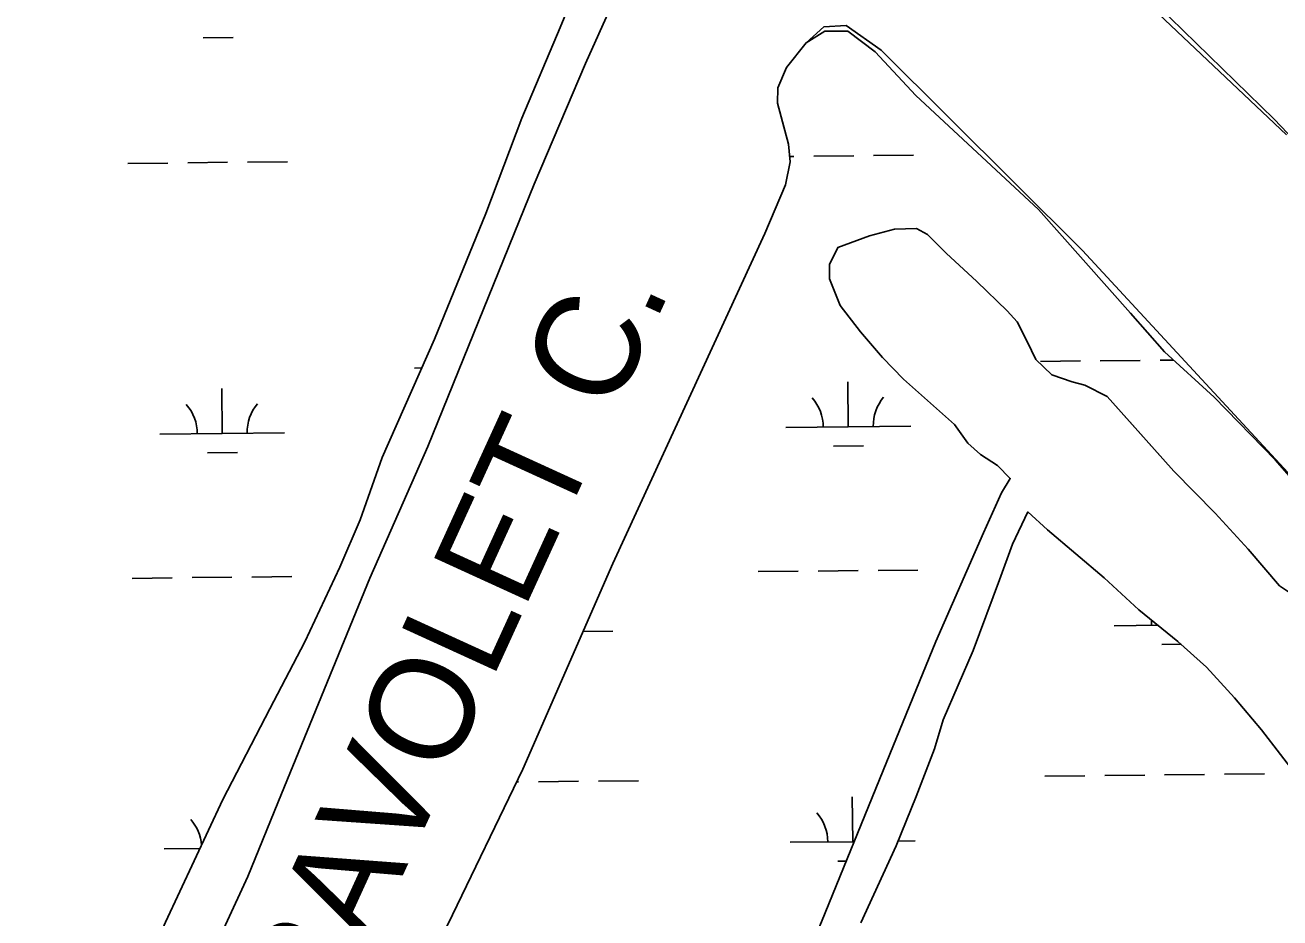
# Model space of a CAD drawing. Extents: x 3734862 to 3772949, y 391520 to 417239.
# Drawn here: x 3764747 to 3765752, y 401060 to 401776 of the extents above; entities that cross this region are included whole.
import ezdxf

# ---------------------------------------------------------------- set-up
doc = ezdxf.new("R2010")
doc.units = 0
for name, color, linetype in [('V-RIVR-EDGE', 7, 'Continuous'), ('V-RIVR-IDEN', 7, 'Continuous'), ('V-TOPO-SHOR', 7, 'Continuous'), ('V-WETL-SWMP', 7, 'Continuous')]:
    doc.layers.add(name, color=color, linetype=linetype)

msp = doc.modelspace()

# ---------------------------------------------------------------- linework, layer by layer
at = {"layer": 'V-RIVR-EDGE'}
msp.add_spline([(3755702.1, 404495.3), (3755757.2, 404470.8), (3755793.3, 404451.2), (3755852.5, 404424.4), (3755881.4, 404415.7), (3755906.2, 404404.4), (3755920.2, 404395.8), (3755948.7, 404379.4), (3755958.2, 404378.9), (3755969, 404378), (3755990.7, 404368.5), (3756022.8, 404350.3), (3756054.8, 404336.6), (3756079.7, 404323), (3756103.6, 404309.4), (3756144.2, 404288), (3756167.7, 404269), (3756188.9, 404253.6), (3756231.4, 404233.1), (3756271.6, 404217.2), (3756299.1, 404203.1), (3756403, 404163.5), (3756460.4, 404140.3), (3756508.7, 404114.9), (3756530.8, 404104), (3756588.2, 404078), (3756639.2, 404052.1), (3756694.3, 404019.5), (3756726.8, 403998.1), (3756735.8, 403989.1), (3756740.3, 403979.6), (3756740.3, 403973.2), (3756740.7, 403967.8), (3756747.5, 403960.5), (3756759.7, 403953.7), (3756786.3, 403941.5), (3756814.3, 403929.2), (3756864.5, 403904.6), (3756889.3, 403896), (3756899.7, 403897.3), (3756908.3, 403901.8), (3756919.2, 403901.3), (3756933.2, 403894.1), (3756945.8, 403892.7), (3756956.2, 403893.1), (3756962.1, 403897.2), (3756970.7, 403896.7), (3756978.4, 403894.4), (3756992.4, 403894.8), (3757002.8, 403897.5), (3757019.1, 403901.5), (3757027.7, 403901.5), (3757034, 403901.1), (3757036.3, 403896.5), (3757036.7, 403891.1), (3757038.5, 403883.4), (3757046.6, 403874.3), (3757060.6, 403866.2), (3757076.4, 403853.9), (3757104.4, 403831.2), (3757122.4, 403816.7), (3757145.5, 403804.5), (3757165.3, 403796.7), (3757181.6, 403787.2), (3757194.2, 403777.7), (3757213.6, 403765.4), (3757229.9, 403756.3), (3757251.6, 403745.9), (3757266.5, 403741.3), (3757283.2, 403734.5), (3757308.9, 403720.9), (3757360.4, 403694.1), (3757393.8, 403670.9), (3757430, 403657.3), (3757461.6, 403645.4), (3757505.4, 403628.1), (3757548.3, 403610.4), (3757591.7, 403587.2), (3757649.5, 403552.3), (3757711.8, 403512.8), (3757753.8, 403493.2), (3757766.9, 403487.8), (3757773.2, 403487.8), (3757785.9, 403494.1), (3757794.5, 403494), (3757803.5, 403489.5), (3757807.1, 403480.9), (3757810.6, 403456), (3757814.2, 403447.9), (3757826.4, 403437), (3757854.4, 403422.9), (3757930.3, 403373.9), (3757975.8, 403342.6), (3758005.2, 403323.5), (3758062.1, 403286.7), (3758092.3, 403263.6), (3758175.8, 403209.6), (3758234.5, 403169.2), (3758283.7, 403133.8), (3758328.8, 403103.4), (3758399.2, 403041.7), (3758421.8, 403023.1), (3758438.1, 403017.7), (3758463.8, 403017.6), (3758491.4, 403026.1), (3758504.5, 403022), (3758513.6, 403014.3), (3758514, 403006.2), (3758499.9, 402997.2), (3758498.1, 402989.9), (3758502.2, 402978.2), (3758510.7, 402969.6), (3758522, 402962.8), (3758545, 402948.7), (3758582.1, 402926.9), (3758650.2, 402878.8), (3758697.6, 402840.7), (3758721.5, 402820.3), (3758740.9, 402809.4), (3758782, 402784.9), (3758831.2, 402755.4), (3758902.1, 402711.8), (3758960.4, 402675.5), (3759018.6, 402634.6), (3759069.6, 402599.7), (3759134.6, 402553.4), (3759185.6, 402508.1), (3759223.5, 402478.1), (3759262.3, 402448.2), (3759321.4, 402402.4), (3759371.5, 402366.1), (3759431.5, 402323.4), (3759463.6, 402300.3), (3759488.9, 402281.7), (3759576.9, 402222.7), (3759627, 402186.8), (3759672.1, 402153.7), (3759778.2, 402087.4), (3759832.8, 402050.7), (3759873, 402019.4), (3759909.5, 401989.4), (3760050.8, 401883.7), (3760100, 401850.2), (3760145.6, 401819.3), (3760185.8, 401788), (3760211.9, 401766.7), (3760254.8, 401734.5), (3760285.5, 401709.1), (3760303.1, 401700.5), (3760325.3, 401691.4), (3760352.8, 401671.4), (3760391.1, 401641), (3760430.4, 401612), (3760461.6, 401590.2), (3760536.9, 401543), (3760583, 401510.8), (3760602.8, 401495.8), (3760629, 401477.2), (3760672.4, 401449.5), (3760711.2, 401426.8), (3760818.6, 401347.8), (3760872.3, 401310.6), (3760925.6, 401271.6), (3760948.6, 401251.7), (3761039.8, 401181.8), (3761107, 401135.5), (3761151.7, 401104.7), (3761172.9, 401093.3), (3761186, 401090.6), (3761199.2, 401092.8), (3761219.5, 401099.1), (3761228.1, 401099.5), (3761233.5, 401095.4), (3761236.7, 401087.7), (3761236.6, 401077.8), (3761228.5, 401063.8), (3761223, 401057.5), (3761223, 401049.3), (3761228.9, 401039.4), (3761242.4, 401026.7), (3761254.1, 401021.7), (3761266.8, 401018.5), (3761292.5, 401001.7), (3761317.3, 400980.4), (3761342.1, 400955.4), (3761463.1, 400853.4), (3761510, 400812.1), (3761550.2, 400777.7), (3761585.3, 400746.8), (3761681.5, 400674.3), (3761756.4, 400618.9), (3761817.8, 400572.2), (3761878.3, 400530.4), (3761996.5, 400436.5), (3762057.4, 400389.8), (3762104.8, 400352.6), (3762156.3, 400313.2), (3762204.5, 400277.3), (3762245.2, 400247.8), (3762291.6, 400210.2), (3762325.9, 400182.1), (3762356.2, 400159.8), (3762404, 400123.6), (3762432.9, 400101.3), (3762455.5, 400091.3), (3762473.5, 400075.9), (3762512.3, 400044.2), (3762551.6, 400012.4), (3762593.6, 399983.8), (3762620.2, 399963.4), (3762661.7, 399937.1), (3762686.6, 399919.8), (3762793.1, 399841.3), (3762834.6, 399812.8), (3762873.4, 399790.1), (3762923.1, 399758.3), (3762957, 399737.4), (3762984, 399721.5), (3763024.2, 399693.4), (3763075.2, 399657.5), (3763115.9, 399633.9), (3763172.8, 399601.2), (3763228.7, 399568.5), (3763285.2, 399533.6), (3763344.3, 399494.1), (3763398.5, 399455.1), (3763444.1, 399421), (3763484.7, 399391.1), (3763603.4, 399303.1), (3763654.8, 399261.8), (3763661.1, 399259.5), (3763667, 399254.5), (3763672, 399245), (3763696.3, 399224.2), (3763722.9, 399200.1), (3763745.5, 399180.2), (3763818.1, 399117.2), (3763841.6, 399099.5), (3763852.4, 399092.2), (3763858.8, 399084.1), (3763875, 399067.3), (3763898, 399046), (3763924.6, 399023.8), (3763949, 399007.9), (3763970.2, 398987.5), (3764004, 398952.6), (3764028.4, 398926.7), (3764056.8, 398899.5), (3764092.9, 398862.4), (3764130.8, 398826.1), (3764147, 398811.6), (3764152.9, 398799.8), (3764162.3, 398783.5), (3764173.6, 398768.6), (3764186.7, 398757.2), (3764206.1, 398746.3), (3764226.9, 398742.2), (3764246.3, 398733.6), (3764269.3, 398717.7), (3764284.2, 398703.2), (3764301.8, 398691.8), (3764323, 398678.2), (3764345.1, 398661), (3764412.4, 398596.6), (3764457, 398559.9), (3764502.6, 398522.7), (3764538.3, 398497.7), (3764566.3, 398486.4), (3764583.9, 398484.5), (3764604.2, 398486.3), (3764616.5, 398486.2), (3764626.4, 398481.7), (3764630.9, 398474.4), (3764636.3, 398461.3), (3764634.9, 398450), (3764631.7, 398441.4), (3764633.1, 398434.7), (3764636.2, 398430.1), (3764643.9, 398425.6), (3764661.1, 398421.5), (3764685.4, 398409.2), (3764715.2, 398382), (3764745.4, 398356.1), (3764793.3, 398328), (3764844.3, 398292.6), (3764885.8, 398258.1), (3764918.8, 398234.5), (3764992.8, 398187.8), (3765058.3, 398144.2), (3765088.1, 398128.3), (3765140.9, 398100.2), (3765168.9, 398079.7), (3765193.7, 398061.6), (3765246.1, 398042), (3765282.2, 398018.4), (3765309.7, 397989.4), (3765340, 397955.4), (3765361.1, 397933.7), (3765382.3, 397911.9), (3765434.7, 397867.9), (3765477.6, 397838.4), (3765508.7, 397823.9), (3765545.3, 397801.2), (3765575.5, 397778), (3765617.5, 397749.9), (3765653.6, 397726.3), (3765681.6, 397710), (3765727.2, 397684.5), (3765762, 397660), (3765771.9, 397659.5), (3765788.2, 397660), (3765793.6, 397658.1), (3765793.6, 397653.6), (3765785.5, 397648.7), (3765785.5, 397645.5), (3765790.9, 397632.8), (3765800.3, 397623.8), (3765814.8, 397612.9), (3765831.9, 397605.6), (3765847.3, 397603.3), (3765858.1, 397598.7), (3765865.8, 397593.3), (3765888.8, 397577), (3765908.7, 397561.5), (3765918.2, 397548.4), (3765919.5, 397542.1), (3765921.3, 397536.2), (3765926.7, 397533.5), (3765933, 397534.4), (3765940.7, 397533.4), (3765944.8, 397530.3), (3765957, 397519.4), (3765987.7, 397499.9), (3766024.7, 397468.1), (3766059.4, 397438.2), (3766085.1, 397413.3), (3766102.7, 397400.1), (3766131.6, 397377.4), (3766172.7, 397350.2), (3766210.6, 397318.9), (3766264.3, 397285.3), (3766306.8, 397260.8), (3766362.7, 397220.8), (3766381.1, 397208.5)], degree=3, dxfattribs=at)
at = {"layer": 'V-TOPO-SHOR'}
for p, q in [((3765568.3, 401867.5), (3765757.9, 401688.3)), ((3765404.7, 401775.8), (3765387, 401774.8)), ((3765432.9, 401756.1), (3765404.7, 401775.8)), ((3765594.3, 401595.6), (3765432.9, 401756.1)), ((3765819.3, 401351.9), (3765594.3, 401595.6))]:
    msp.add_line(p, q, dxfattribs=at)
for points in [[(3765217.2, 401793), (3765195.7, 401745.4), (3765154.8, 401648.7), (3765069.5, 401438.3), (3765023, 401332.7), (3764952.2, 401159.8), (3764925.2, 401093.7), (3764869.8, 400973.9), (3764841.3, 400903.8), (3764836.4, 400886.1), (3764835.6, 400865.6), (3764828.6, 400842.4), (3764805.1, 400792), (3764792.6, 400760), (3764793.2, 400751.8), (3764799.2, 400735.4), (3764817.5, 400712.1), (3764829, 400696.3), (3764834.4, 400688.8), (3764853.4, 400668.8), (3764867.7, 400657.1), (3764877.9, 400654.3), (3764892.2, 400652.9)], [(3764995.2, 400841.3), (3764997.3, 400852.9), (3765016, 400884.2), (3765038.1, 400919.6), (3765053.2, 400943.4), (3765061.5, 400961.1), (3765066.5, 400982.2), (3765070.1, 401010.2), (3765075, 401036.8), (3765085.4, 401055.1), (3765145.6, 401179.7), (3765217.7, 401344.4), (3765339.6, 401609.2), (3765356.2, 401648), (3765359.8, 401666.5), (3765358.5, 401680.8), (3765353.8, 401698.6), (3765349.8, 401713.6), (3765349.9, 401725.9), (3765356.9, 401742.3), (3765372.7, 401762), (3765387, 401774.8)], [(3765780.1, 401308), (3765752.2, 401326.6), (3765727.1, 401356.1), (3765700.7, 401385), (3765667.4, 401418.6), (3765634.2, 401455.7), (3765613.9, 401478.4), (3765596.2, 401487.4), (3765586, 401490.2), (3765569.6, 401495.7), (3765556.7, 401508.1), (3765550, 401522.5), (3765541.9, 401538.3), (3765533.8, 401547.2), (3765509.4, 401570.6), (3765484.9, 401593.3), (3765470, 401608.4), (3765461.2, 401613.2), (3765443.4, 401612.6), (3765423.6, 401607.3), (3765398.2, 401597.9), (3765391.3, 401584.3), (3765391.3, 401572.7), (3765400, 401551.5), (3765416.2, 401530.2), (3765433.9, 401509.6), (3765450.8, 401492.4), (3765491.5, 401456), (3765502.4, 401440.9), (3765512.5, 401431.9), (3765526.1, 401423), (3765536.3, 401412.7)], [(3765536.3, 401412.7), (3765529.4, 401401.1), (3765514.9, 401369.1), (3765476.7, 401282), (3765434.4, 401178.5), (3765385.1, 401057.2), (3765349.1, 400971.5), (3765335.9, 400943.5), (3765324.8, 400917), (3765313, 400887), (3765299.8, 400853.7), (3765281.8, 400812.1), (3765270, 400784.2), (3765261, 400763.8), (3765250.7, 400750.9), (3765243.1, 400749.6), (3765222, 400753.8), (3765194.7, 400762.9), (3765172.3, 400774.6), (3765139.6, 400790.5)], [(3765416.5, 401056.4), (3765444.9, 401118.3), (3765460.9, 401157.8), (3765475.5, 401195.9), (3765482.5, 401219.1), (3765506.7, 401274.9), (3765527.6, 401331.5), (3765538, 401360.1), (3765550.5, 401385.9)], [(3765550.5, 401385.9), (3765566.1, 401371.5), (3765611.6, 401333), (3765639.4, 401307.5), (3765670.6, 401282), (3765693.7, 401261.4), (3765716.1, 401236.7), (3765737.8, 401211.3), (3765768.2, 401171.5)]]:
    msp.add_lwpolyline(points, dxfattribs=at)
at = {"layer": 'V-WETL-SWMP'}
for p, q in [((3765391.1, 401771.3), (3765399.5, 401771.3)), ((3764889.3, 401765.9), (3764913.3, 401766.2)), ((3765359.4, 401670.9), (3765362.8, 401670.9)), ((3765378.8, 401671.1), (3765410.8, 401671.5)), ((3765426.8, 401671.6), (3765458.8, 401672)), ((3764828.9, 401665.3), (3764860.9, 401665.6)), ((3764876.9, 401665.8), (3764908.9, 401666.2)), ((3764924.9, 401666.3), (3764956.9, 401666.7)), ((3765114.2, 401621.9), (3765114.6, 401621.9)), ((3765058.7, 401501.2), (3765064.6, 401501.3)), ((3765560.5, 401506.5), (3765592.5, 401506.9)), ((3765608.5, 401507), (3765640.5, 401507.4)), ((3765656.5, 401507.5), (3765667.2, 401507.6)), ((3765406.5, 401454.2), (3765406.1, 401490.1)), ((3764904.6, 401448.9), (3764904.2, 401484.8)), ((3764854.6, 401448.3), (3764954.6, 401449.4)), ((3765356.5, 401453.6), (3765456.5, 401454.7)), ((3765394.7, 401438.6), (3765418.6, 401438.8)), ((3764892.8, 401433.3), (3764916.8, 401433.5)), ((3765334.3, 401338), (3765366.3, 401338.3)), ((3765382.3, 401338.5), (3765414.3, 401338.8)), ((3765430.3, 401339), (3765462.3, 401339.3)), ((3764832.4, 401332.6), (3764864.4, 401333)), ((3764880.4, 401333.2), (3764912.4, 401333.5)), ((3764928.4, 401333.7), (3764960.4, 401334)), ((3765193.9, 401290), (3765217.7, 401290.3)), ((3765619.7, 401294.6), (3765654.8, 401295)), ((3765657.8, 401279.6), (3765673.2, 401279.8)), ((3765140.6, 401169.4), (3765142.2, 401169.4)), ((3765158.2, 401169.6), (3765190.2, 401169.9)), ((3765206.2, 401170.1), (3765238.2, 401170.4)), ((3765564.1, 401174), (3765596.1, 401174.3)), ((3765612.1, 401174.5), (3765644.1, 401174.8)), ((3765660.1, 401175), (3765692.1, 401175.3)), ((3765708.1, 401175.5), (3765740.1, 401175.8)), ((3765410, 401121.5), (3765409.6, 401157.5)), ((3765360, 401121), (3765411.3, 401121.5)), ((3765446.4, 401122), (3765460, 401122.1)), ((3764858.1, 401115.7), (3764886.7, 401116)), ((3765398.2, 401105.9), (3765405, 401106))]:
    msp.add_line(p, q, dxfattribs=at)
for points in [[(3765207.9, 401852.6), (3765175.5, 401774.2), (3765144.8, 401701.6), (3765115.9, 401625.1), (3765074.8, 401524.3), (3765032.9, 401429.4), (3765015.2, 401379.6), (3764998.9, 401341.6), (3764970.9, 401281.6), (3764942.7, 401227.9), (3764905.2, 401155.4), (3764859, 401057), (3764820.6, 400970.7), (3764783.5, 400887.6), (3764758.4, 400828.8), (3764746.8, 400805.3), (3764740.9, 400802.2)], [(3766793.5, 400815.8), (3766760.1, 400829), (3766711.1, 400851.2), (3766645.1, 400886.5), (3766515.2, 400959), (3766492.1, 400978.3), (3766472.4, 400997.5), (3766449.3, 401014.1), (3766419.4, 401030.6), (3766392.9, 401048.6), (3766369.8, 401071.2), (3766336.5, 401096), (3766302.6, 401127.7), (3766168.2, 401258.3), (3766043.5, 401388.8), (3765895.6, 401542.1), (3765812.9, 401632.7), (3765747.8, 401700.8), (3765654.2, 401792.2)], [(3765085.4, 401055.1), (3765145.6, 401179.7), (3765217.7, 401344.4), (3765339.6, 401609.2), (3765356.2, 401648), (3765359.8, 401666.5), (3765358.5, 401680.8), (3765349.8, 401713.6), (3765349.9, 401725.9), (3765356.9, 401742.3), (3765372.7, 401762), (3765387.8, 401771.4), (3765406.2, 401771.3), (3765428, 401754.8), (3765460.5, 401719.7), (3765558.9, 401628.3), (3765632.8, 401545.2), (3765659.9, 401514.3), (3765699.9, 401477.8), (3765748.8, 401427.7), (3765792.1, 401378.2)], [(3765780.1, 401308), (3765752.2, 401326.6), (3765727.1, 401356.1), (3765700.7, 401385), (3765667.4, 401418.6), (3765613.9, 401478.4), (3765596.2, 401487.4), (3765586, 401490.2), (3765569.6, 401495.7), (3765556.7, 401508.1), (3765550, 401522.5), (3765541.9, 401538.3), (3765533.8, 401547.2), (3765509.4, 401570.6), (3765484.9, 401593.3), (3765470, 401608.4), (3765461.2, 401613.2), (3765443.4, 401612.6), (3765423.6, 401607.3), (3765398.2, 401597.9), (3765391.3, 401584.3), (3765391.3, 401572.7), (3765400, 401551.5), (3765416.2, 401530.2), (3765433.9, 401509.6), (3765450.8, 401492.4), (3765491.5, 401456), (3765502.4, 401440.9), (3765512.5, 401431.9), (3765526.1, 401423), (3765536.3, 401412.7), (3765529.4, 401401.1), (3765514.9, 401369.1), (3765476.7, 401282), (3765434.4, 401178.5), (3765385.1, 401057.2)], [(3765416.5, 401056.4), (3765444.9, 401118.3), (3765460.9, 401157.8), (3765475.5, 401195.9), (3765482.5, 401219.1), (3765506.7, 401274.9), (3765527.6, 401331.5), (3765538, 401360.1), (3765550.5, 401385.9), (3765566.1, 401371.5), (3765611.6, 401333), (3765639.4, 401307.5), (3765670.6, 401282), (3765693.7, 401261.4), (3765716.1, 401236.7), (3765737.8, 401211.3), (3765768.2, 401171.5)]]:
    msp.add_lwpolyline(points, dxfattribs=at)
for centre, start, end in [((3764849.4, 401448.7), 359.8334, 41.377), ((3764959.8, 401449.9), 139.8334, 181.377), ((3765351.2, 401454), 359.8334, 41.377), ((3765461.7, 401455.2), 139.8334, 181.377), ((3765614.4, 401295), 359.8334, 7.0654), ((3764852.9, 401116.1), 4.428, 41.377), ((3765354.8, 401121.4), 359.8334, 41.377)]:
    msp.add_arc(centre, 35.2, start, end, dxfattribs=at)

# ---------------------------------------------------------------- texts
at = {"layer": 'V-RIVR-IDEN'}
msp.add_text('GRAVOLET C.', height=83, rotation=65.4328, dxfattribs=at).set_placement((3764953.9, 400885.5))

doc.saveas('drawing.dxf')
